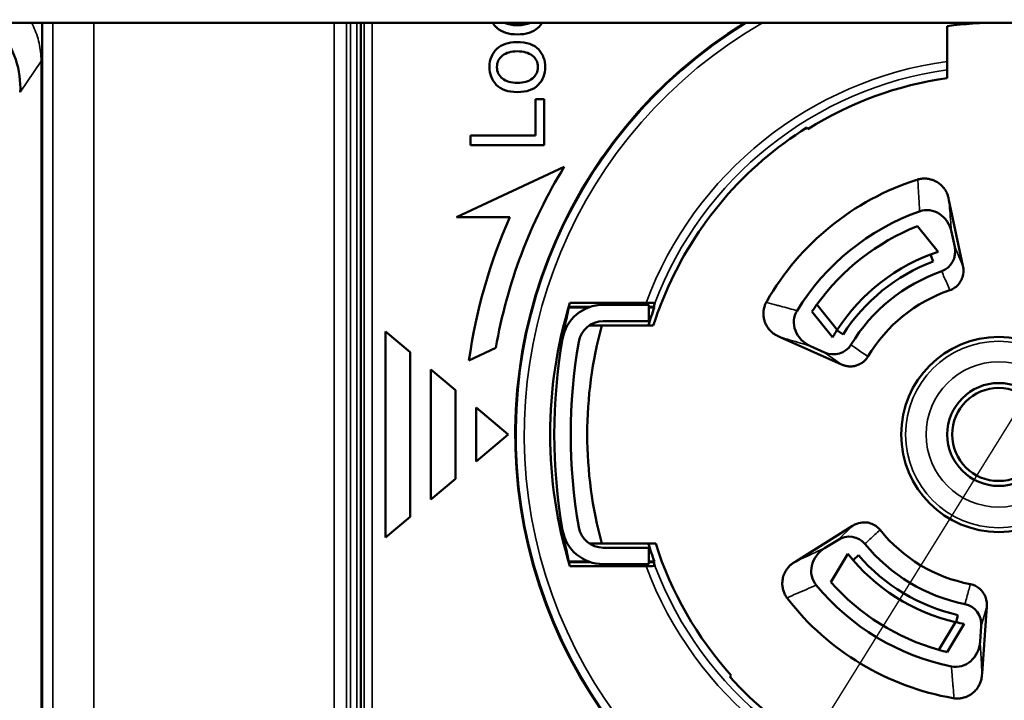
# Model space of a CAD drawing. Header units: millimetres. Extents: x 50 to 3176, y 50 to 2109.
# Tile 655 of 656: x 2321 to 2344, y 1020 to 1036. Entities that reach past the tile are written whole.
import ezdxf

# ---------------------------------------------------------------- set-up
doc = ezdxf.new("R2010")
doc.units = ezdxf.units.MM
doc.header["$LTSCALE"] = 10
for name, color, linetype, lineweight in [('Dimension (ISO)', 7, 'Continuous', 25), ('Visible (ISO)', 7, 'Continuous', 50), ('Visible Narrow (ISO)', 7, 'Continuous', 35)]:
    doc.layers.add(name, color=color, linetype=linetype, lineweight=lineweight)
doc.styles.add('Note Text (ANSI)', font='tahoma.ttf')
doc.dimstyles.new('Default (ISO)', dxfattribs={"dimscale": 10, "dimtxt": 1, "dimasz": 2.5, "dimexe": 3.175, "dimexo": 0, "dimgap": 0.762, "dimtad": 1, "dimrnd": 1e-08, "dimzin": 0, "dimdsep": 46, "dimtxsty": 'Note Text (ANSI)', "dimcen": 0.09, "dimdle": 10, "dimclrd": 1, "dimclre": 1, "dimclrt": 1, "dimazin": 0, "dimtfac": 3.5052, "dimtmove": 0, "dimatfit": 3, "dimfxl": 1, "dimtolj": 1, "dimtzin": 0, "dimlwd": -1, "dimlwe": -1, "dimarcsym": 0})

# ---------------------------------------------------------------- blocks, each defined once
blk = doc.blocks.new('*D13')
at = {"layer": 'Defpoints', "color": 0, "transparency": 16777216}
for p in [(2370.247, 1067.721), (2363.375, 1056.686)]:
    blk.add_point(p, dxfattribs=at)
at = {"layer": 'Dimension (ISO)', "color": 1, "transparency": 16777216}
for p, q in [((2383.462, 1088.942), (2521.218, 1310.149)), ((2363.375, 1056.686), (2370.247, 1067.721)), ((2350.159, 1035.464), (2336.944, 1014.243))]:
    blk.add_line(p, q, dxfattribs=at)
for points in [[(2379.925, 1091.145), (2386.999, 1086.74), (2370.247, 1067.721)], [(2346.622, 1037.667), (2353.696, 1033.262), (2363.375, 1056.686)]]:
    blk.add_solid(points, dxfattribs=at)
at = {"layer": 'Dimension (ISO)', "color": 1, "transparency": 16777216, "insert": (2422.55, 1190.872), "char_height": 10, "attachment_point": 1, "rotation": 58.0875, "style": 'Note Text (ANSI)'}
blk.add_mtext('\\A1;∅13.00 mm [∅0.512 in]', dxfattribs=at)

msp = doc.modelspace()

# ---------------------------------------------------------------- linework, layer by layer
at = {"layer": 'Visible (ISO)'}
for p, q in [((2551.3108, 1036.2033), (2182.3108, 1036.2033)), ((2321.066, 975.9574), (2321.066, 1036.2033)), ((2328.8108, 1015.2033), (2328.8108, 1036.2033)), ((2343.0608, 1036.1248), (2343.0608, 1035.2654)), ((2343.0608, 1035.0635), (2343.0608, 1035.2654)), ((2343.0608, 1035.0635), (2343.0608, 1034.8614)), ((2333.0498, 1034.3503), (2333.0498, 1033.468)), ((2333.2609, 1034.3503), (2333.0498, 1034.3503)), ((2333.2609, 1033.2313), (2333.2609, 1034.3503)), ((2339.6507, 1033.661), (2339.6751, 1033.6219)), ((2331.4708, 1033.468), (2331.4708, 1033.2313)), ((2333.0498, 1033.468), (2331.4708, 1033.468)), ((2331.4708, 1033.2313), (2333.2609, 1033.2313)), ((2333.7509, 1032.7033), (2331.1304, 1031.4813)), ((2343.0904, 1031.9444), (2343.101, 1031.8946)), ((2343.4404, 1030.2981), (2343.101, 1031.8946)), ((2331.1304, 1031.4813), (2332.4304, 1031.4813)), ((2342.8392, 1030.6423), (2342.3358, 1031.2641)), ((2343.1628, 1031.1232), (2343.2404, 1030.758)), ((2342.7189, 1030.4083), (2342.6515, 1030.5752)), ((2333.8576, 1029.2553), (2333.8468, 1029.2553)), ((2333.8609, 1029.3033), (2334.3833, 1029.3033)), ((2333.8647, 1029.2858), (2334.2757, 1029.2858)), ((2333.8911, 1029.4033), (2335.7408, 1029.4033)), ((2335.8108, 1029.3533), (2334.6956, 1029.3533)), ((2335.8108, 1029.3533), (2335.8108, 1028.9533)), ((2335.8108, 1029.3033), (2335.9315, 1029.3033)), ((2335.9434, 1029.2902), (2335.8108, 1029.2902)), ((2335.9315, 1029.3033), (2335.9434, 1029.2902)), ((2339.89, 1029.3584), (2340.3861, 1028.7458)), ((2335.8108, 1028.9533), (2334.6956, 1028.9533)), ((2339.7712, 1029.1873), (2340.2747, 1028.5656)), ((2333.7989, 1028.796), (2333.7616, 1028.8033)), ((2334.3639, 1028.8533), (2335.795, 1028.8533)), ((2335.9168, 1028.8533), (2335.795, 1028.8533)), ((2340.3793, 1028.7353), (2340.5286, 1028.6346)), ((2329.4108, 1028.7033), (2329.4108, 1023.7033)), ((2330.0108, 1028.1998), (2329.4108, 1028.7033)), ((2338.9954, 1028.5698), (2338.9488, 1028.5906)), ((2338.9954, 1028.5698), (2340.4863, 1027.906)), ((2331.436, 1028.0033), (2332.0908, 1028.3086)), ((2340.0781, 1028.1973), (2339.7371, 1028.3491)), ((2330.0108, 1024.2067), (2330.0108, 1028.1998)), ((2331.1108, 1027.2768), (2330.5108, 1027.7803)), ((2330.5108, 1027.7803), (2330.5108, 1024.6263)), ((2331.1108, 1025.1298), (2331.1108, 1027.2768)), ((2332.3902, 1026.2033), (2331.6108, 1026.8573)), ((2331.6108, 1026.8573), (2331.6108, 1025.5493)), ((2331.6108, 1025.5493), (2332.3902, 1026.2033)), ((2330.5108, 1024.6263), (2331.1108, 1025.1298)), ((2329.4108, 1023.7033), (2330.0108, 1024.2067)), ((2340.7605, 1023.9848), (2339.3765, 1023.12)), ((2340.7605, 1023.9848), (2340.7743, 1023.9935)), ((2333.7616, 1023.6033), (2333.7989, 1023.6105)), ((2335.795, 1023.5533), (2334.3639, 1023.5533)), ((2334.6956, 1023.4533), (2335.8108, 1023.4533)), ((2335.795, 1023.5533), (2335.9739, 1023.5533)), ((2335.8108, 1023.0533), (2335.8108, 1023.4533)), ((2340.0802, 1023.4418), (2340.3968, 1023.6396)), ((2340.6427, 1023.3023), (2340.2307, 1022.6165)), ((2340.9038, 1023.2692), (2340.77, 1023.1488)), ((2333.8468, 1023.1513), (2333.8576, 1023.1513)), ((2334.3833, 1023.1033), (2333.8609, 1023.1033)), ((2334.2757, 1023.1207), (2333.8647, 1023.1207)), ((2335.7408, 1023.0033), (2333.8911, 1023.0033)), ((2334.6956, 1023.0533), (2335.8108, 1023.0533)), ((2335.8108, 1023.1164), (2335.9434, 1023.1164)), ((2335.9315, 1023.1033), (2335.8108, 1023.1033)), ((2335.9434, 1023.1164), (2335.9315, 1023.1033)), ((2339.3332, 1023.093), (2339.3765, 1023.12)), ((2344.0187, 1022.0272), (2343.9049, 1020.399)), ((2344.0199, 1022.0433), (2344.0187, 1022.0272)), ((2343.2761, 1021.6429), (2343.3197, 1021.8176)), ((2342.8579, 1020.97), (2343.2639, 1021.6457)), ((2343.0593, 1020.9169), (2343.4714, 1021.6026)), ((2343.8847, 1021.544), (2343.8587, 1021.1715)), ((2337.7756, 1020.319), (2337.8098, 1020.3498)), ((2343.9049, 1020.399), (2343.9013, 1020.3482))]:
    msp.add_line(p, q, dxfattribs=at)
for radius in [2.37, 1.25, 1.13]:
    msp.add_circle((2344.3108, 1026.2033), radius, dxfattribs=at)
for centre, radius, start, end in [((2344.3108, 1026.2033), 11.75, 121.67243, 58.32757), ((2344.3108, 1026.2033), 10, 82.81924, 97.18076), ((2344.3108, 1026.2033), 8.7479, 98.21521, 122), ((2344.3108, 1026.2033), 8.794, 122, 156.9014), ((2344.3108, 1026.2033), 12.4, 148.38603, 170.22462), ((2344.3108, 1026.2033), 6.5, 107.83681, 150.16324), ((2344.3108, 1026.2033), 5.75, 109.5329, 148.4672), ((2344.3108, 1026.2033), 13, 156.046, 172.04117), ((2344.3883, 1026.1075), 5.55, 111.70466, 144.14491), ((2344.3265, 1026.1839), 4.7, 108.4476, 146.9695), ((2344.3265, 1026.1839), 4.52, 110.83365, 147.16635), ((2344.3108, 1026.2032), 4.2001, 109.25804, 148.74114), ((2344.3108, 1026.2033), 3.7, 108.79307, 149.207), ((2344.3108, 1026.2033), 10.9, 162.92771, 197.07229), ((2334.6956, 1028.3533), 1, 90, 170.15837), ((2347.1108, 1026.2033), 13.6, 166.89962, 168.97855), ((2347.1108, 1026.2033), 13.2, 166.49523, 166.62051), ((2344.3108, 1026.2033), 8.9186, 159.74975, 162.71455), ((2334.6956, 1028.3533), 0.6, 90, 170.17526), ((2347.1108, 1026.2033), 13.6, 168.97855, 170.17184), ((2344.3108, 1026.2033), 10, 164.63305, 195.36695), ((2344.3265, 1026.1839), 4.7, 146.9695, 149.5524), ((2347.1108, 1026.2033), 13.6, 170.17402, 189.82474), ((2347.1108, 1026.2033), 13.2, 170.17526, 189.82474), ((2334.6956, 1024.0533), 0.6, 189.82474, 270), ((2334.6956, 1024.0533), 1, 189.82474, 270), ((2347.1108, 1026.2033), 13.6, 189.82474, 191.02145), ((2344.3108, 1026.2033), 3.7, 218.79303, 259.20653), ((2347.1108, 1026.2033), 13.6, 191.02145, 193.10038), ((2344.3108, 1026.2033), 8.9186, 197.28545, 200.25025), ((2344.3108, 1026.2033), 8.7479, 197.6337, 222), ((2344.3104, 1026.203), 4.1995, 219.25836, 258.74548), ((2344.3236, 1026.2247), 4.7, 218.4476, 256.9695), ((2344.3236, 1026.2247), 4.52, 220.83365, 257.16635), ((2347.1108, 1026.2033), 13.2, 193.37949, 193.50477), ((2344.3108, 1026.2033), 5.75, 219.53282, 258.46718), ((2344.3742, 1026.3089), 5.55, 221.70466, 254.14491), ((2344.3108, 1026.2033), 6.5, 217.83565, 260.16295), ((2344.3236, 1026.2247), 4.7, 256.9695, 259.5524), ((2344.3108, 1026.2033), 8.794, 222, 256.5195)]:
    msp.add_arc(centre, radius, start, end, dxfattribs=at)
for centre, major_axis, ratio, start_param, end_param in [((2344.4492, 1044.3934), (12.4236, 8.2109), 0.1823609, 3.1325663, 3.1923219), ((2324.0477, 1046.1527), (-9.0683, 10.0699), 0.2000085, 2.9633899, 3.1390258), ((2338.2551, 1027.2766), (-6.0895, 8.3342), 0.2374045, 6.1114306, 6.3098455), ((2352.3433, 1022.6324), (20.3199, -12.8276), 0.1473428, 3.101656, 3.2343409), ((2335.5028, 1031.975), (-3.2853, 3.4048), 0.2901866, 6.010176, 6.2534382), ((2169.0891, 876.606), (-163.9269, -158.7665), 0.0404278, 3.1474422, 3.1833103), ((2369.3187, 1051.3275), (37.3308, 16.4595), 0.1199799, 3.0887416, 3.1823146), ((2453.7126, 1101.2653), (-121.5551, -66.3111), 0.0477128, 6.2571627, 6.3039399), ((2337.1595, 1039.6405), (-4.951, -4.7556), 0.2340979, 0.034046, 0.2390548), ((2328.0658, 1039.641), (-4.9515, 4.7561), 0.2340856, 2.902552, 3.1075495), ((2342.3598, 1032.2826), (-0.2514, -0.078), 0.4381732, 4.6405003, 4.7358117), ((2342.5787, 1030.9778), (-0.0534, 0.6738), 0.8879599, 4.8589678, 6.5167658), ((2342.748, 1030.6645), (0.2102, -0.4835), 0.948396, 6.212943, 7.6426066), ((2343.4525, 1030.241), (-0.0198, 0.0934), 0.0000955, 0.9120008, 1.1124227), ((2344.3108, 1026.1108), (0, 8.8311), 0.9999452, 1.1580365, 1.2550252), ((2338.9942, 1029.262), (0.2474, 0.399), 0.7800337, 1.6147291, 1.6682028), ((4193.6458, 1027.6447), (-1857.8828, -0.0057), 0.066519, 6.2690156, 6.2697181), ((2340.0006, 1028.8902), (0.6479, -0.1924), 0.8879695, 2.9081414, 4.565966), ((2363.6288, 1002.1784), (-22.8069, 28.1683), 0.3713841, 0.100177, 0.1151218), ((2340.2719, 1028.6595), (0.4292, -0.3062), 0.9483952, 4.9237635, 6.3534261), ((2340.5372, 1027.8834), (-0.0841, 0.0374), 0.0000852, 5.1549156, 5.3614381), ((2340.6531, 1023.2089), (0.3824, 0.3629), 0.9483999, 6.2129385, 7.642598), ((2340.4166, 1022.9427), (0.6149, 0.2806), 0.8879599, 1.7173752, 3.3751717), ((4193.6458, 1024.7619), (-1857.8828, 0.0057), 0.066519, 0.0134672, 0.0141697), ((2343.3841, 1021.5681), (0.1409, 0.508), 0.9483989, 4.9237708, 6.3534572), ((2343.2601, 1021.2341), (-0.0408, 0.6746), 0.8879693, 2.9081413, 4.5659659), ((2360.2796, 1052.5733), (-18.6691, -31.0656), 0.3713841, 0.100177, 0.1151218), ((2343.2146, 1019.823), (-0.124, 0.0193), 0.2081555, 1.487079, 1.6875683)]:
    msp.add_ellipse(centre, major_axis=major_axis, ratio=ratio, start_param=start_param, end_param=end_param, dxfattribs=at)
for points, knots in [([(2320.5325, 1034.5174), (2320.5427, 1034.771), (2320.5087, 1035.0494), (2320.3313, 1035.5782), (2320.1877, 1035.8276), (2319.9598, 1036.0881), (2319.9021, 1036.1467), (2319.8388, 1036.2032)], [-2.17884973, -2.17884973, -2.17884973, -2.17884973, -1.98792682, -1.98792682, -1.7970039, -1.7970039, -1.74103582, -1.74103582, -1.74103582, -1.74103582]), ([(2342.3438, 1032.398), (2342.3711, 1032.4056), (2342.3989, 1032.4112), (2342.4305, 1032.4152), (2342.4341, 1032.4157), (2342.4694, 1032.4196), (2342.5013, 1032.4205), (2342.5651, 1032.4174), (2342.5969, 1032.4133), (2342.6475, 1032.4025), (2342.6667, 1032.3974), (2342.6972, 1032.3877), (2342.7087, 1032.3836), (2342.7354, 1032.3733), (2342.7504, 1032.3668), (2342.7784, 1032.3532), (2342.7915, 1032.3463), (2342.8228, 1032.3282), (2342.8403, 1032.3167), (2342.8628, 1032.3003), (2342.8688, 1032.2958), (2342.8905, 1032.2787), (2342.905, 1032.266), (2342.9227, 1032.249), (2342.927, 1032.2448), (2342.9425, 1032.2291), (2342.9528, 1032.2176), (2342.9669, 1032.201), (2342.9712, 1032.1957), (2342.9861, 1032.1767), (2342.9958, 1032.1631), (2343.0063, 1032.1471), (2343.0081, 1032.1444), (2343.0186, 1032.128), (2343.0263, 1032.1145), (2343.0344, 1032.0993), (2343.0355, 1032.0973), (2343.0443, 1032.0802), (2343.0511, 1032.0656), (2343.0624, 1032.0385), (2343.0671, 1032.026), (2343.0715, 1032.0131), (2343.0718, 1032.0122), (2343.0761, 1031.9996), (2343.0795, 1031.9883), (2343.0826, 1031.9769), (2343.0828, 1031.976), (2343.0859, 1031.9648), (2343.0881, 1031.9553), (2343.0901, 1031.9459), (2343.0903, 1031.9452), (2343.0904, 1031.9444)], [0, 0, 0, 0, 0.0633984, 0.0633984, 0.0714286, 0.0714286, 0.1428571, 0.1428571, 0.2142857, 0.2142857, 0.2582491, 0.2582491, 0.2857143, 0.2857143, 0.3226137, 0.3226137, 0.3571429, 0.3571429, 0.4088704, 0.4088704, 0.4285714, 0.4285714, 0.4822158, 0.4822158, 0.5, 0.5, 0.5485906, 0.5485906, 0.5714286, 0.5714286, 0.6307094, 0.6307094, 0.6428571, 0.6428571, 0.7047219, 0.7047219, 0.7142857, 0.7142857, 0.7857143, 0.7857143, 0.852193, 0.852193, 0.8571429, 0.8571429, 0.9228204, 0.9228204, 0.9285714, 0.9285714, 0.9944556, 0.9944556, 1, 1, 1, 1]), ([(2343.4438, 1030.2823), (2343.447, 1030.2664), (2343.4499, 1030.2488), (2343.4579, 1030.1765), (2343.453, 1030.1082), (2343.4277, 1030.0103), (2343.4098, 1029.9658), (2343.3616, 1029.884), (2343.3314, 1029.8467), (2343.2672, 1029.7855), (2343.2235, 1029.7544), (2343.1659, 1029.7247), (2343.1439, 1029.7151), (2343.1231, 1029.7075), (2343.1209, 1029.7068), (2343.1188, 1029.706)], [-0.878178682, -0.878178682, -0.878178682, -0.878178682, -0.873378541, -0.873378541, -0.856207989, -0.856207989, -0.843013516, -0.843013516, -0.829819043, -0.829819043, -0.816398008, -0.816398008, -0.810391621, -0.810391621, -0.80973182, -0.80973182, -0.80973182, -0.80973182]), ([(2335.9496, 1029.3901), (2335.9498, 1029.3917), (2335.9447, 1029.3935), (2335.9265, 1029.3965), (2335.9099, 1029.3981), (2335.874, 1029.4005), (2335.8481, 1029.4016), (2335.7993, 1029.4029), (2335.7677, 1029.4033), (2335.7408, 1029.4033)], [0.061507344, 0.061507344, 0.061507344, 0.061507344, 0.068558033, 0.068558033, 0.075968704, 0.075968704, 0.08368086, 0.08368086, 0.091739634, 0.091739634, 0.091739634, 0.091739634]), ([(2338.9488, 1028.5906), (2338.9407, 1028.5942), (2338.932, 1028.5983), (2338.9218, 1028.6034), (2338.921, 1028.6038), (2338.9106, 1028.6091), (2338.9001, 1028.6148), (2338.8885, 1028.6216), (2338.8878, 1028.622), (2338.8755, 1028.6293), (2338.8634, 1028.637), (2338.8384, 1028.6543), (2338.8255, 1028.664), (2338.8009, 1028.6842), (2338.7893, 1028.6944), (2338.7759, 1028.7072), (2338.7742, 1028.7089), (2338.7614, 1028.7214), (2338.7503, 1028.7332), (2338.7368, 1028.7488), (2338.7344, 1028.7516), (2338.7228, 1028.7655), (2338.7137, 1028.7772), (2338.7005, 1028.7958), (2338.6963, 1028.8019), (2338.6822, 1028.8231), (2338.6725, 1028.8393), (2338.6602, 1028.8624), (2338.6573, 1028.8681), (2338.6457, 1028.8916), (2338.6376, 1028.9103), (2338.6275, 1028.9376), (2338.6248, 1028.9453), (2338.6175, 1028.9678), (2338.6132, 1028.983), (2338.6059, 1029.0133), (2338.6029, 1029.0283), (2338.5973, 1029.0628), (2338.5951, 1029.0825), (2338.5932, 1029.1145), (2338.5928, 1029.1267), (2338.5928, 1029.171), (2338.5954, 1029.203), (2338.6056, 1029.2659), (2338.6132, 1029.297), (2338.6322, 1029.3544), (2338.6432, 1029.381), (2338.6574, 1029.4095), (2338.6589, 1029.4124), (2338.6603, 1029.4152)], [0, 0, 0, 0, 0.0663963, 0.0663963, 0.0714286, 0.0714286, 0.138845, 0.138845, 0.1428571, 0.1428571, 0.2142857, 0.2142857, 0.2857143, 0.2857143, 0.3479798, 0.3479798, 0.3571429, 0.3571429, 0.4158704, 0.4158704, 0.4285714, 0.4285714, 0.4772679, 0.4772679, 0.5, 0.5, 0.5539269, 0.5539269, 0.5714286, 0.5714286, 0.6233032, 0.6233032, 0.6428571, 0.6428571, 0.679751, 0.679751, 0.7142857, 0.7142857, 0.7584154, 0.7584154, 0.7857143, 0.7857143, 0.8571429, 0.8571429, 0.9285714, 0.9285714, 0.9927547, 0.9927547, 1, 1, 1, 1]), ([(2341.1324, 1028.0975), (2341.1245, 1028.0844), (2341.1161, 1028.0719), (2341.0984, 1028.0479), (2341.0892, 1028.0364), (2341.0699, 1028.0146), (2341.0599, 1028.0042), (2341.0438, 1027.9889), (2341.0377, 1027.9833), (2341.0246, 1027.972), (2341.0178, 1027.9664), (2341.0039, 1027.9556), (2340.9969, 1027.9505), (2340.9827, 1027.9406), (2340.9755, 1027.9359), (2340.9608, 1027.9268), (2340.9534, 1027.9224), (2340.9395, 1027.9148), (2340.9333, 1027.9115), (2340.9187, 1027.9043), (2340.9101, 1027.9003), (2340.8924, 1027.8928), (2340.8834, 1027.8892), (2340.865, 1027.8826), (2340.8557, 1027.8795), (2340.837, 1027.874), (2340.8277, 1027.8715), (2340.8089, 1027.8671), (2340.7996, 1027.8652), (2340.7886, 1027.8633), (2340.7863, 1027.8629), (2340.7767, 1027.8614), (2340.7701, 1027.8605), (2340.7573, 1027.8589), (2340.7511, 1027.8583), (2340.7392, 1027.8574), (2340.7334, 1027.857), (2340.7218, 1027.8565), (2340.7161, 1027.8563), (2340.704, 1027.8562), (2340.6978, 1027.8562), (2340.6905, 1027.8564), (2340.69, 1027.8564), (2340.6821, 1027.8566), (2340.6739, 1027.8571), (2340.6567, 1027.8584), (2340.6478, 1027.8593), (2340.6303, 1027.8617), (2340.6217, 1027.863), (2340.6048, 1027.8662), (2340.5964, 1027.868), (2340.5799, 1027.8719), (2340.5718, 1027.8741), (2340.5641, 1027.8763), (2340.5637, 1027.8764), (2340.5556, 1027.8788), (2340.5488, 1027.881), (2340.5362, 1027.8854), (2340.5304, 1027.8875), (2340.5197, 1027.8916), (2340.5149, 1027.8935), (2340.5072, 1027.8968), (2340.504, 1027.8981), (2340.5012, 1027.8994)], [0, 0, 0, 0, 0.0444091, 0.0444091, 0.0896305, 0.0896305, 0.1371394, 0.1371394, 0.1666667, 0.1666667, 0.2014912, 0.2014912, 0.2375446, 0.2375446, 0.2734235, 0.2734235, 0.3076829, 0.3076829, 0.3333333, 0.3333333, 0.3645186, 0.3645186, 0.3948358, 0.3948358, 0.4252649, 0.4252649, 0.4564022, 0.4564022, 0.490298, 0.490298, 0.5, 0.5, 0.530681, 0.530681, 0.5646774, 0.5646774, 0.5992985, 0.5992985, 0.6329826, 0.6329826, 0.6645204, 0.6645204, 0.6666667, 0.6666667, 0.700472, 0.700472, 0.7336874, 0.7336874, 0.7650038, 0.7650038, 0.7968987, 0.7968987, 0.8313413, 0.8313413, 0.8333333, 0.8333333, 0.8705571, 0.8705571, 0.9120061, 0.9120061, 0.9592561, 0.9592561, 1, 1, 1, 1]), ([(2340.7743, 1023.9935), (2340.7881, 1024.0019), (2340.8036, 1024.0107), (2340.8689, 1024.0429), (2340.9348, 1024.0617), (2341.0353, 1024.0713), (2341.0833, 1024.0697), (2341.1766, 1024.0525), (2341.222, 1024.0369), (2341.3015, 1023.9975), (2341.3457, 1023.967), (2341.3932, 1023.9231), (2341.4098, 1023.9057), (2341.4241, 1023.8887), (2341.4255, 1023.887), (2341.4269, 1023.8852)], [-0.878192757, -0.878192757, -0.878192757, -0.878192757, -0.873389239, -0.873389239, -0.856219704, -0.856219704, -0.843026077, -0.843026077, -0.82983245, -0.82983245, -0.816412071, -0.816412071, -0.810405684, -0.810405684, -0.809744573, -0.809744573, -0.809744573, -0.809744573]), ([(2335.7408, 1023.0033), (2335.7677, 1023.0033), (2335.7993, 1023.0037), (2335.8481, 1023.005), (2335.874, 1023.0061), (2335.9099, 1023.0085), (2335.9265, 1023.0101), (2335.9447, 1023.0131), (2335.9498, 1023.0149), (2335.9496, 1023.0165)], [-0.091739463, -0.091739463, -0.091739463, -0.091739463, -0.083680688, -0.083680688, -0.075968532, -0.075968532, -0.068557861, -0.068557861, -0.061507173, -0.061507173, -0.061507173, -0.061507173]), ([(2339.1624, 1022.2362), (2339.1457, 1022.2596), (2339.1308, 1022.2842), (2339.1162, 1022.3125), (2339.1147, 1022.3154), (2339.0992, 1022.3468), (2339.0873, 1022.3765), (2339.0685, 1022.4375), (2339.0615, 1022.4688), (2339.0543, 1022.5201), (2339.0525, 1022.5398), (2339.0512, 1022.5718), (2339.051, 1022.5841), (2339.0516, 1022.6127), (2339.0526, 1022.629), (2339.0558, 1022.6599), (2339.0579, 1022.6746), (2339.0642, 1022.7102), (2339.069, 1022.7306), (2339.0767, 1022.7573), (2339.0789, 1022.7645), (2339.0875, 1022.7907), (2339.0945, 1022.8088), (2339.1044, 1022.8312), (2339.1069, 1022.8367), (2339.1163, 1022.8566), (2339.1236, 1022.8702), (2339.1344, 1022.8891), (2339.1379, 1022.895), (2339.1507, 1022.9155), (2339.1601, 1022.9292), (2339.1715, 1022.9446), (2339.1735, 1022.9472), (2339.1853, 1022.9626), (2339.1953, 1022.9746), (2339.2068, 1022.9873), (2339.2084, 1022.989), (2339.2214, 1023.0032), (2339.2329, 1023.0145), (2339.2544, 1023.0345), (2339.2646, 1023.0432), (2339.2752, 1023.0517), (2339.2759, 1023.0523), (2339.2863, 1023.0606), (2339.2958, 1023.0677), (2339.3054, 1023.0745), (2339.3062, 1023.075), (2339.3157, 1023.0817), (2339.3238, 1023.087), (2339.332, 1023.0922), (2339.3326, 1023.0926), (2339.3332, 1023.093)], [0, 0, 0, 0, 0.064249, 0.064249, 0.0714286, 0.0714286, 0.1428571, 0.1428571, 0.2142857, 0.2142857, 0.2582524, 0.2582524, 0.2857143, 0.2857143, 0.3226133, 0.3226133, 0.3571429, 0.3571429, 0.4088712, 0.4088712, 0.4285714, 0.4285714, 0.4822176, 0.4822176, 0.5, 0.5, 0.5485909, 0.5485909, 0.5714286, 0.5714286, 0.6307087, 0.6307087, 0.6428571, 0.6428571, 0.7047223, 0.7047223, 0.7142857, 0.7142857, 0.7857143, 0.7857143, 0.8521946, 0.8521946, 0.8571429, 0.8571429, 0.9228209, 0.9228209, 0.9285714, 0.9285714, 0.9944545, 0.9944545, 1, 1, 1, 1]), ([(2343.6179, 1022.5688), (2343.6214, 1022.568), (2343.6249, 1022.5673), (2343.6466, 1022.5625), (2343.6683, 1022.5564), (2343.7614, 1022.5239), (2343.8411, 1022.4706), (2343.9242, 1022.3775), (2343.9517, 1022.3369), (2343.9934, 1022.2494), (2344.0075, 1022.2025), (2344.0202, 1022.1238), (2344.0222, 1022.0822), (2344.0201, 1022.0473), (2344.02, 1022.0453), (2344.0199, 1022.0433)], [0.813409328, 0.813409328, 0.813409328, 0.813409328, 0.814448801, 0.814448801, 0.820078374, 0.820078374, 0.844053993, 0.844053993, 0.857548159, 0.857548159, 0.871042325, 0.871042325, 0.88145025, 0.88145025, 0.882076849, 0.882076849, 0.882076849, 0.882076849]), ([(2343.9013, 1020.3482), (2343.9007, 1020.3394), (2343.8999, 1020.3297), (2343.8985, 1020.3184), (2343.8984, 1020.3176), (2343.897, 1020.3059), (2343.8952, 1020.2941), (2343.8928, 1020.2809), (2343.8926, 1020.2801), (2343.89, 1020.2661), (2343.8869, 1020.2521), (2343.8792, 1020.2226), (2343.8745, 1020.2072), (2343.864, 1020.1772), (2343.8584, 1020.1628), (2343.8509, 1020.1458), (2343.8499, 1020.1436), (2343.8425, 1020.1273), (2343.8352, 1020.1129), (2343.8252, 1020.0949), (2343.8234, 1020.0917), (2343.8143, 1020.076), (2343.8064, 1020.0634), (2343.7935, 1020.0446), (2343.7892, 1020.0386), (2343.774, 1020.0181), (2343.7621, 1020.0035), (2343.7446, 1019.984), (2343.7402, 1019.9793), (2343.7221, 1019.9604), (2343.7073, 1019.9464), (2343.6851, 1019.9275), (2343.6789, 1019.9224), (2343.6602, 1019.9079), (2343.6474, 1019.8986), (2343.6214, 1019.8814), (2343.6083, 1019.8734), (2343.5778, 1019.8564), (2343.5601, 1019.8476), (2343.5307, 1019.8348), (2343.5193, 1019.8303), (2343.4777, 1019.8152), (2343.4467, 1019.8067), (2343.3841, 1019.7947), (2343.3523, 1019.7912), (2343.2917, 1019.7894), (2343.2629, 1019.7907), (2343.2313, 1019.7943), (2343.2282, 1019.7947), (2343.2251, 1019.7951)], [0, 0, 0, 0, 0.0663965, 0.0663965, 0.0714286, 0.0714286, 0.1388456, 0.1388456, 0.1428571, 0.1428571, 0.2142857, 0.2142857, 0.2857143, 0.2857143, 0.3479804, 0.3479804, 0.3571429, 0.3571429, 0.415869, 0.415869, 0.4285714, 0.4285714, 0.4772693, 0.4772693, 0.5, 0.5, 0.5539286, 0.5539286, 0.5714286, 0.5714286, 0.6233048, 0.6233048, 0.6428571, 0.6428571, 0.6797502, 0.6797502, 0.7142857, 0.7142857, 0.7584214, 0.7584214, 0.7857143, 0.7857143, 0.8571429, 0.8571429, 0.9285714, 0.9285714, 0.9930346, 0.9930346, 1, 1, 1, 1])]:
    msp.add_open_spline(points, degree=3, knots=knots, dxfattribs=at)
for points in [[(2332.6105, 1036.1453), (2332.4877, 1036.1453), (2332.3868, 1036.1643), (2332.3078, 1036.2033)], [(2332.9213, 1036.2033), (2332.8411, 1036.1643), (2332.7376, 1036.1453), (2332.6105, 1036.1453)], [(2333.1108, 1036.0782), (2333.1528, 1036.1151), (2333.1875, 1036.1568), (2333.2147, 1036.2033)], [(2332.1175, 1036.0782), (2332.2383, 1035.9732), (2332.4043, 1035.9208), (2332.6154, 1035.9208)], [(2333.1303, 1035.5522), (2333.0229, 1035.6743), (2332.8448, 1035.7353), (2332.5934, 1035.7353)], [(2333.2902, 1035.1276), (2333.2902, 1035.2887), (2333.2377, 1035.4302), (2333.1303, 1035.5522)], [(2332.1163, 1035.1276), (2332.1163, 1035.2447), (2332.1602, 1035.3375), (2332.2484, 1035.4067)], [(2332.9756, 1035.4086), (2333.0644, 1035.3399), (2333.1084, 1035.2472), (2333.1084, 1035.1276)], [(2333.1084, 1035.1276), (2333.1084, 1035.0092), (2333.0644, 1034.9165), (2332.9766, 1034.8482)], [(2333.1218, 1034.6956), (2333.234, 1034.8128), (2333.2902, 1034.9568), (2333.2902, 1035.1276)], [(2332.0992, 1034.6993), (2332.209, 1034.5797), (2332.3799, 1034.5211), (2332.6129, 1034.5211)], [(2332.6129, 1034.5211), (2332.8399, 1034.5211), (2333.0095, 1034.5785), (2333.1218, 1034.6956)], [(2339.1772, 1022.2162), (2339.1755, 1022.2184), (2339.1722, 1022.2228), (2339.1672, 1022.2295), (2339.164, 1022.234), (2339.1624, 1022.2362)]]:
    msp.add_open_spline(points, degree=3, dxfattribs=at)
at = {"layer": 'Visible Narrow (ISO)'}
for p, q in [((2321.0661, 1036.2033), (2321.0661, 975.9574)), ((2321.3229, 976.2142), (2321.3229, 1036.2033)), ((2322.3227, 1036.2033), (2322.3227, 976.2142)), ((2328.1617, 1014.4509), (2328.1617, 1036.2033)), ((2328.4617, 1036.2033), (2328.4617, 1014.4492)), ((2328.5585, 1014.4492), (2328.5585, 1036.2033)), ((2328.7082, 1036.2033), (2328.7082, 1014.4493)), ((2328.8859, 1015.2033), (2328.8859, 1036.2033)), ((2329.0859, 1036.2033), (2329.0859, 1015.2033)), ((2320.5325, 1034.5174), (2321.037, 1035.2742)), ((2321.037, 975.9433), (2321.037, 1035.2742)), ((2320.5325, 1034.5174), (2320.5325, 1034.6992)), ((2343.4404, 1030.2981), (2343.2404, 1030.758)), ((2340.0781, 1028.1973), (2340.4863, 1027.906)), ((2340.7605, 1023.9848), (2340.3968, 1023.6396)), ((2343.8847, 1021.544), (2344.0187, 1022.0272))]:
    msp.add_line(p, q, dxfattribs=at)
for radius in [2.2646, 1.7648]:
    msp.add_circle((2344.3108, 1026.2033), radius, dxfattribs=at)
for radius, start, end in [(11.7299, 121.51304, 58.48696), (11.5299, 119.85262, 60.14738), (9.1479, 97.85365, 159.52452), (8.9479, 98.03032, 159.13605), (9.1479, 200.47548, 262.14635), (8.9479, 200.86395, 261.96968)]:
    msp.add_arc((2344.3108, 1026.2033), radius, start, end, dxfattribs=at)
for points, knots in [([(2320.8083, 1036.2033), (2320.8149, 1036.1908), (2320.8214, 1036.1782), (2320.8597, 1036.1011), (2320.8882, 1036.035), (2320.938, 1035.9001), (2320.9593, 1035.8313), (2320.9943, 1035.6919), (2321.0081, 1035.6212), (2321.0279, 1035.4788), (2321.0339, 1035.407), (2321.0367, 1035.3149), (2321.037, 1035.2946), (2321.037, 1035.2742)], [0.69248871, 0.69248871, 0.69248871, 0.69248871, 0.70599201, 0.70599201, 0.77459576, 0.77459576, 0.84322123, 0.84322123, 0.91185797, 0.91185797, 0.98054999, 0.98054999, 1, 1, 1, 1]), ([(2321.066, 1035.2755), (2321.0656, 1035.2755), (2321.0652, 1035.2755), (2321.0588, 1035.2753), (2321.0538, 1035.2752), (2321.0457, 1035.2748), (2321.0426, 1035.2746), (2321.0384, 1035.2743), (2321.0373, 1035.2742), (2321.037, 1035.2742)], [0.74020074, 0.74020074, 0.74020074, 0.74020074, 0.74587326, 0.74587326, 0.82904258, 0.82904258, 0.91458805, 0.91458805, 1, 1, 1, 1]), ([(2342.3883, 1031.6224), (2342.3874, 1031.6385), (2342.3865, 1031.6546), (2342.3856, 1031.6708), (2342.3818, 1031.7404), (2342.3779, 1031.8101), (2342.3739, 1031.8799), (2342.3725, 1031.904), (2342.3712, 1031.9282), (2342.3698, 1031.9523), (2342.3663, 1032.0143), (2342.3627, 1032.0763), (2342.3591, 1032.1385), (2342.3577, 1032.162), (2342.3563, 1032.1855), (2342.355, 1032.209), (2342.3513, 1032.2719), (2342.3475, 1032.3349), (2342.3438, 1032.398)], [0, 0, 0, 0, 0.0627211, 0.0627211, 0.0627211, 0.3333333, 0.3333333, 0.3333333, 0.4267325, 0.4267325, 0.4267325, 0.6666667, 0.6666667, 0.6666667, 0.7574058, 0.7574058, 0.7574058, 1, 1, 1, 1]), ([(2343.1628, 1031.1232), (2343.1583, 1031.1785), (2343.1464, 1031.3271), (2343.1277, 1031.5605), (2343.1116, 1031.7621), (2343.1029, 1031.8708), (2343.101, 1031.8946)], [0, 0, 0, 0, 0.2144781, 0.57627074, 0.90725603, 0.99999981, 0.99999981, 0.99999981, 0.99999981]), ([(2342.9255, 1030.1682), (2342.9462, 1030.1181), (2342.9882, 1030.017), (2343.0548, 1029.8692), (2343.0975, 1029.7613), (2343.1188, 1029.706)], [0.00000025, 0.00000025, 0.00000025, 0.00000025, 0.33333333, 0.66666667, 0.99999285, 0.99999285, 0.99999285, 0.99999285]), ([(2338.6603, 1029.4152), (2338.6644, 1029.4141), (2338.6684, 1029.413), (2338.6724, 1029.4119), (2338.7521, 1029.3899), (2338.8316, 1029.3681), (2338.911, 1029.3463), (2338.9269, 1029.342), (2338.9428, 1029.3376), (2338.9587, 1029.3333), (2339.0262, 1029.3148), (2339.0935, 1029.2964), (2339.1608, 1029.2781), (2339.1803, 1029.2728), (2339.1998, 1029.2675), (2339.2193, 1029.2622), (2339.2829, 1029.2449), (2339.3464, 1029.2276), (2339.4098, 1029.2105)], [0, 0, 0, 0, 0.01598551, 0.01598551, 0.01598551, 0.33333333, 0.33333333, 0.33333333, 0.39681017, 0.39681017, 0.39681017, 0.66666667, 0.66666667, 0.66666667, 0.74479495, 0.74479495, 0.74479495, 0.99999997, 0.99999997, 0.99999997, 0.99999997]), ([(2338.9954, 1028.5698), (2339.0564, 1028.5517), (2339.203, 1028.5081), (2339.4302, 1028.4406), (2339.6165, 1028.385), (2339.7171, 1028.355), (2339.7371, 1028.3491)], [0.00000012, 0.00000012, 0.00000012, 0.00000012, 0.24736176, 0.59453103, 0.91945695, 1, 1, 1, 1]), ([(2341.1324, 1028.0975), (2341.0868, 1028.1269), (2340.9955, 1028.1874), (2340.8649, 1028.2831), (2340.7693, 1028.349), (2340.7204, 1028.3826)], [0, 0, 0, 0, 0.33333333, 0.66666667, 0.99999993, 0.99999993, 0.99999993, 0.99999993]), ([(2341.0587, 1023.5455), (2341.0987, 1023.582), (2341.1792, 1023.656), (2341.2956, 1023.7693), (2341.3823, 1023.8463), (2341.4269, 1023.8852)], [0.00000023, 0.00000023, 0.00000023, 0.00000023, 0.33333333, 0.66666667, 1, 1, 1, 1]), ([(2340.0802, 1023.4418), (2340.031, 1023.4193), (2339.8974, 1023.3581), (2339.6866, 1023.2617), (2339.5013, 1023.177), (2339.4003, 1023.1309), (2339.3765, 1023.12)], [0, 0, 0, 0, 0.2090142, 0.56827648, 0.89819969, 0.99999981, 0.99999981, 0.99999981, 0.99999981]), ([(2339.876, 1022.5433), (2339.7971, 1022.5096), (2339.7181, 1022.4757), (2339.6389, 1022.4417), (2339.5597, 1022.4077), (2339.4804, 1022.3736), (2339.401, 1022.3394), (2339.3216, 1022.3051), (2339.2421, 1022.2707), (2339.1624, 1022.2362)], [0, 0, 0, 0, 0.3333333, 0.3333333, 0.3333333, 0.6666667, 0.6666667, 0.6666667, 1, 1, 1, 1]), ([(2343.6179, 1022.5688), (2343.6058, 1022.5158), (2343.593, 1022.4626), (2343.579, 1022.4101), (2343.5651, 1022.3576), (2343.55, 1022.3059), (2343.5351, 1022.2519), (2343.5203, 1022.1979), (2343.5056, 1022.1417), (2343.4908, 1022.0842)], [0.00010188, 0.00010188, 0.00010188, 0.00010188, 0.33333333, 0.33333333, 0.33333333, 0.66666667, 0.66666667, 0.66666667, 0.99999889, 0.99999889, 0.99999889, 0.99999889]), ([(2343.9049, 1020.399), (2343.9009, 1020.4645), (2343.8916, 1020.6187), (2343.8774, 1020.8565), (2343.8659, 1021.0487), (2343.8598, 1021.1519), (2343.8587, 1021.1715)], [0.00000012, 0.00000012, 0.00000012, 0.00000012, 0.25496846, 0.60049921, 0.92410488, 1, 1, 1, 1]), ([(2343.2251, 1019.7951), (2343.2245, 1019.8019), (2343.224, 1019.8088), (2343.2234, 1019.8156), (2343.217, 1019.8953), (2343.2106, 1019.9748), (2343.2041, 1020.0542), (2343.2026, 1020.0726), (2343.2011, 1020.091), (2343.1996, 1020.1093), (2343.194, 1020.1771), (2343.1884, 1020.2447), (2343.1828, 1020.3123), (2343.181, 1020.334), (2343.1792, 1020.3556), (2343.1774, 1020.3773), (2343.172, 1020.4414), (2343.1666, 1020.5054), (2343.1612, 1020.5694)], [0.00000001, 0.00000001, 0.00000001, 0.00000001, 0.02634794, 0.02634794, 0.02634794, 0.33333333, 0.33333333, 0.33333333, 0.4044102, 0.4044102, 0.4044102, 0.66666667, 0.66666667, 0.66666667, 0.75079985, 0.75079985, 0.75079985, 0.99999997, 0.99999997, 0.99999997, 0.99999997])]:
    msp.add_open_spline(points, degree=3, knots=knots, dxfattribs=at)

# ---------------------------------------------------------------- dimensions: what is measured, and where the dimension line sits
at = {"layer": 'Dimension (ISO)', "color": 1, "true_color": 0xff0000}
dim = msp.add_diameter_dim_2p(p1=(2363.3747, 1056.6857), p2=(2370.2468, 1067.7208), text='<> mm [∅0.512 in]', dimstyle='Default (ISO)', override={"dimgap": 0.762, "dimdec": 2, "dimlfac": 1, "dimpost": '', "dimtol": 0, "dimlim": 0, "dimtp": 0, "dimtm": 0, "dimtdec": 2, "dimatfit": 2}, dxfattribs=at)
dim.commit()
dim.dimension.update_dxf_attribs({"geometry": '*D13', "text_midpoint": (2478.6567, 1241.8042), "dimtype": 163})

doc.saveas('drawing.dxf')
